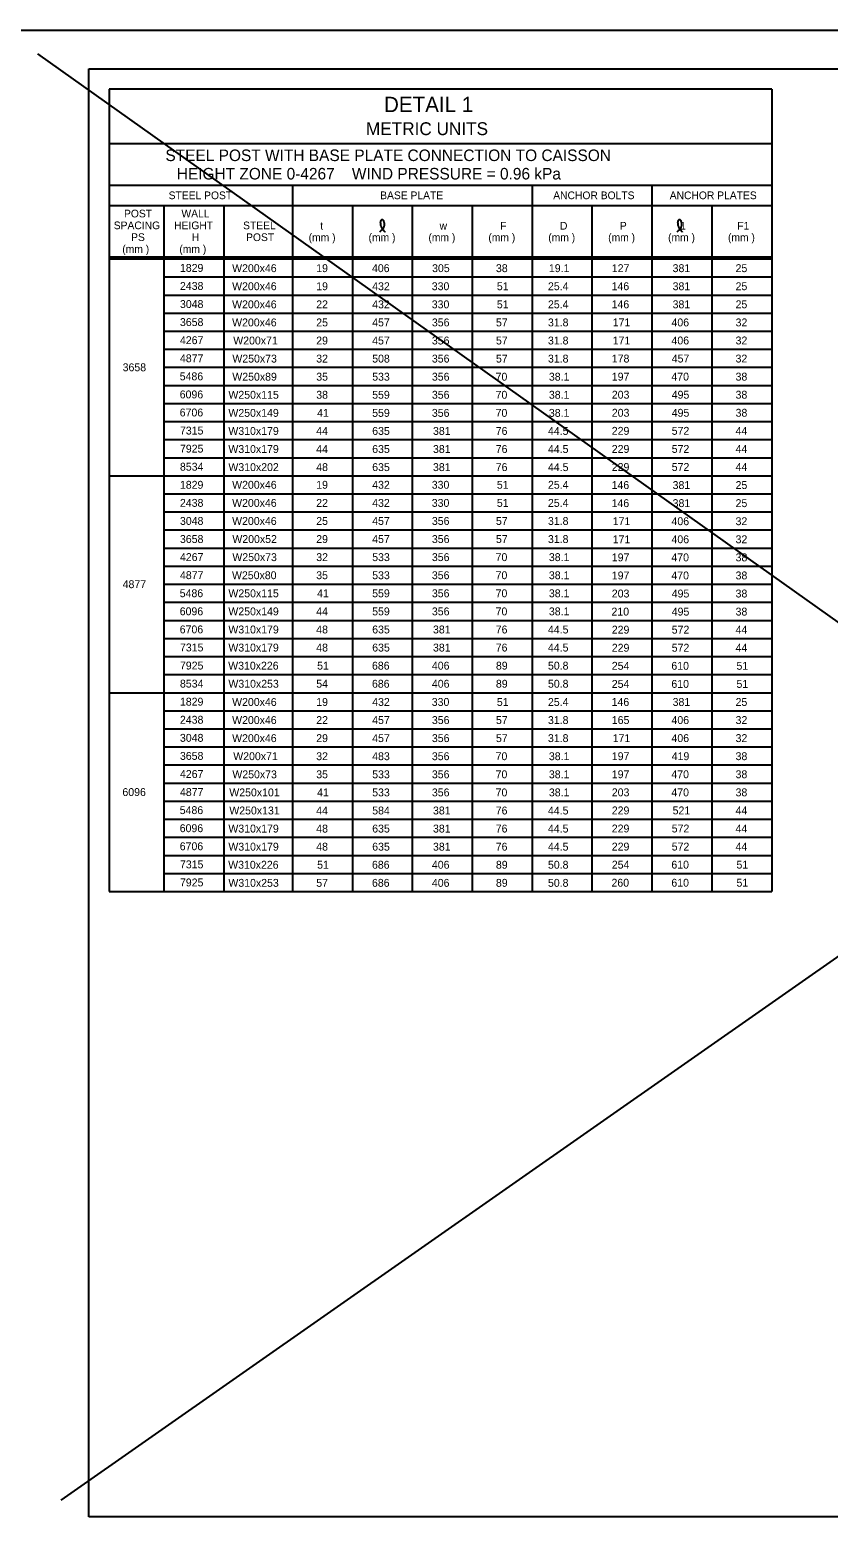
# Model space of a CAD drawing. Extents: x 3475 to 6558, y -3780 to 1166.
# Drawn here: x 5460 to 5772, y -610 to -22 of the extents above; entities that cross this region are included whole.
import ezdxf

# ---------------------------------------------------------------- set-up
doc = ezdxf.new("R2010")
doc.units = 0
for name, color, linetype in [('1', 7, 'Continuous'), ('2', 7, 'Continuous'), ('PLT-BNDY', 7, 'Continuous')]:
    doc.layers.add(name, color=color, linetype=linetype)

msp = doc.modelspace()

# ---------------------------------------------------------------- linework, layer by layer
at = {"layer": '1'}
for p, q in [((5463.42, -31.57), (6267.74, -602.77)), ((6267.74, -38.38), (5472.5, -594.82)), ((5491.33, -45.3), (5491.33, -357.79)), ((5749.34, -45.3), (5491.33, -45.3)), ((5749.34, -45.3), (5749.34, -357.79)), ((5749.34, -66.64), (5491.33, -66.64)), ((5491.33, -82.64), (5749.34, -82.64)), ((5562.67, -82.64), (5562.67, -357.79)), ((5656, -82.64), (5656, -357.79)), ((5702.67, -82.64), (5702.67, -357.79)), ((5491.33, -90.64), (5749.34, -90.64)), ((5512.67, -357.79), (5512.67, -90.64)), ((5536, -90.64), (5536, -357.79)), ((5586, -90.64), (5586, -357.79)), ((5609.34, -90.64), (5609.34, -357.79)), ((5632.67, -90.64), (5632.67, -357.79)), ((5679.34, -90.64), (5679.34, -357.79)), ((5726, -90.64), (5726, -357.79)), ((5491.33, -110.64), (5749.34, -110.64)), ((5491.33, -111.39), (5749.34, -111.39)), ((5512.67, -118.43), (5749.34, -118.43)), ((5512.67, -125.47), (5749.34, -125.47)), ((5512.67, -132.51), (5749.34, -132.51)), ((5512.67, -139.55), (5749.34, -139.55)), ((5512.67, -146.59), (5749.34, -146.59)), ((5512.67, -153.63), (5749.34, -153.63)), ((5512.67, -160.67), (5749.34, -160.67)), ((5512.67, -167.71), (5749.34, -167.71)), ((5512.67, -174.75), (5749.34, -174.75)), ((5512.67, -181.79), (5749.34, -181.79)), ((5512.67, -188.83), (5749.34, -188.83)), ((5491.33, -195.87), (5749.34, -195.87)), ((5512.67, -202.91), (5749.34, -202.91)), ((5512.67, -209.95), (5749.34, -209.95)), ((5512.67, -216.99), (5749.34, -216.99)), ((5512.67, -224.03), (5749.34, -224.03)), ((5512.67, -231.07), (5749.34, -231.07)), ((5512.67, -238.11), (5749.34, -238.11)), ((5512.67, -245.15), (5749.34, -245.15)), ((5512.67, -252.19), (5749.34, -252.19)), ((5512.67, -259.23), (5749.34, -259.23)), ((5512.67, -266.27), (5749.34, -266.27)), ((5512.67, -273.31), (5749.34, -273.31)), ((5491.33, -280.35), (5749.34, -280.35)), ((5512.67, -287.39), (5749.34, -287.39)), ((5512.67, -294.43), (5749.34, -294.43)), ((5512.67, -301.47), (5749.34, -301.47)), ((5512.67, -308.51), (5749.34, -308.51)), ((5512.67, -315.55), (5749.34, -315.55)), ((5512.67, -322.59), (5749.34, -322.59)), ((5512.67, -329.63), (5749.34, -329.63)), ((5512.67, -336.67), (5749.34, -336.67)), ((5512.67, -343.71), (5749.34, -343.71)), ((5512.67, -350.75), (5749.34, -350.75)), ((5491.33, -357.79), (5749.34, -357.79))]:
    msp.add_line(p, q, dxfattribs=at)
for points in [[(5596.73, -100.81), (5596.93, -100.64), (5597.05, -100.51), (5597.26, -100.31), (5597.41, -100.14), (5597.69, -99.94), (5597.89, -99.68), (5598.07, -99.49), (5598.19, -99.26), (5598.3, -99), (5598.37, -98.77), (5598.46, -98.54), (5598.48, -98.35), (5598.52, -98.1), (5598.53, -97.88), (5598.52, -97.63), (5598.47, -97.38), (5598.42, -97.14), (5598.36, -96.91), (5598.27, -96.68), (5598.2, -96.54), (5598.11, -96.44), (5598.01, -96.35), (5597.91, -96.26), (5597.8, -96.2), (5597.72, -96.18), (5597.55, -96.18), (5597.45, -96.2), (5597.31, -96.26), (5597.21, -96.34), (5597.15, -96.42), (5597.09, -96.54), (5597.01, -96.66), (5596.98, -96.8), (5596.94, -96.91), (5596.91, -97.15), (5596.88, -97.32), (5596.91, -97.51), (5596.91, -97.71), (5596.94, -97.98), (5596.97, -98.22), (5597, -98.38), (5597.08, -98.6), (5597.17, -98.83), (5597.27, -99.03), (5597.37, -99.22), (5597.49, -99.45), (5597.68, -99.63), (5597.8, -99.84), (5597.94, -100), (5598.05, -100.18), (5598.19, -100.35), (5598.32, -100.52), (5598.43, -100.63), (5598.54, -100.76), (5598.65, -100.93)], [(5712.53, -100.81), (5712.74, -100.64), (5712.86, -100.51), (5713.07, -100.31), (5713.22, -100.14), (5713.5, -99.94), (5713.7, -99.68), (5713.88, -99.49), (5714, -99.26), (5714.11, -99), (5714.18, -98.77), (5714.27, -98.54), (5714.29, -98.35), (5714.33, -98.1), (5714.34, -97.88), (5714.33, -97.63), (5714.28, -97.38), (5714.23, -97.14), (5714.17, -96.91), (5714.08, -96.68), (5714.01, -96.54), (5713.91, -96.44), (5713.82, -96.35), (5713.72, -96.26), (5713.61, -96.2), (5713.53, -96.18), (5713.36, -96.18), (5713.26, -96.2), (5713.11, -96.26), (5713.02, -96.34), (5712.96, -96.42), (5712.89, -96.54), (5712.82, -96.66), (5712.79, -96.8), (5712.75, -96.91), (5712.71, -97.15), (5712.69, -97.32), (5712.71, -97.51), (5712.71, -97.71), (5712.75, -97.98), (5712.77, -98.22), (5712.81, -98.38), (5712.89, -98.6), (5712.98, -98.83), (5713.08, -99.03), (5713.17, -99.22), (5713.29, -99.45), (5713.49, -99.63), (5713.61, -99.84), (5713.75, -100), (5713.85, -100.18), (5714, -100.35), (5714.13, -100.52), (5714.24, -100.63), (5714.35, -100.76), (5714.46, -100.93)]]:
    msp.add_spline(points, degree=3, dxfattribs=at)
at = {"layer": '2'}
for p, q in [((5483.34, -601.31), (5483.34, -37.31)), ((5483.34, -37.31), (6269.34, -37.31)), ((6269.34, -601.31), (5483.34, -601.31))]:
    msp.add_line(p, q, dxfattribs=at)
at = {"layer": 'PLT-BNDY'}
msp.add_lwpolyline([(5443.34, -22.31), (6284.34, -22.31), (6284.34, -616.31), (5443.34, -616.31)], close=True, dxfattribs=at)

# ---------------------------------------------------------------- texts
at = {"layer": '1'}
for s, height, p in [('DETAIL 1', 6, (5598.32, -54.25)), ('METRIC UNITS', 5.0001, (5591.3, -63.19)), ('STEEL POST WITH BASE PLATE CONNECTION TO CAISSON', 4.5001, (5513.19, -73.3)), ('HEIGHT ZONE 0-4267    WIND PRESSURE = 0.96 kPa', 4.5001, (5517.6, -80.47)), ('STEEL POST', 3, (5514.44, -88.14)), ('BASE PLATE', 3, (5596.84, -88.14)), ('ANCHOR BOLTS', 3, (5664.24, -88.14)), ('ANCHOR PLATES', 3, (5709.61, -88.14)), ('POST', 3, (5497.06, -95.24)), ('WALL', 3, (5519.42, -95.24)), ('SPACING', 3, (5493.06, -99.84)), ('HEIGHT', 3, (5516.59, -99.84)), ('STEEL', 3, (5543.44, -99.86)), ('t', 3, (5573.5, -100)), ('w', 3, (5619.98, -100)), ('F', 3, (5643.59, -100)), ('D', 3, (5666.87, -100)), ('P', 3, (5690.2, -100)), (' 1', 3, (5712.6, -100)), ('F1', 3, (5735.94, -100)), ('PS', 3, (5499.82, -104.44)), ('H', 3, (5523.47, -104.44)), ('POST', 3, (5544.61, -104.46)), ('(mm )', 3, (5568.98, -104.5)), ('(mm )', 3, (5592.31, -104.5)), ('(mm )', 3, (5615.64, -104.5)), ('(mm )', 3, (5638.98, -104.5)), ('(mm )', 3, (5662.31, -104.5)), ('(mm )', 3, (5685.64, -104.5)), ('(mm )', 3, (5708.98, -104.5)), ('(mm )', 3, (5732.31, -104.5)), ('(mm )', 3, (5496.39, -109.04)), ('(mm )', 3, (5518.62, -109.04)), ('1829', 3.07, (5518.84, -116.44)), ('W200x46', 3.07, (5539.17, -116.55)), ('19', 3.07, (5571.92, -116.55)), ('406', 3.07, (5593.64, -116.55)), ('305', 3.07, (5617.06, -116.55)), ('38', 3.07, (5641.93, -116.55)), ('19.1', 3.07, (5662.55, -116.55)), ('127', 3.07, (5687.06, -116.55)), ('381', 3.07, (5710.75, -116.55)), ('25', 3.07, (5735.27, -116.55)), ('2438', 3.07, (5518.85, -123.48)), ('W200x46', 3.07, (5539.17, -123.59)), ('19', 3.07, (5571.92, -123.59)), ('432', 3.07, (5593.73, -123.59)), ('330', 3.07, (5616.93, -123.59)), ('51', 3.07, (5642.28, -123.59)), ('25.4', 3.07, (5662.19, -123.59)), ('146', 3.07, (5686.98, -123.59)), ('381', 3.07, (5710.75, -123.59)), ('25', 3.07, (5735.27, -123.59)), ('3048', 3.07, (5518.85, -130.52)), ('W200x46', 3.07, (5539.17, -130.64)), ('22', 3.07, (5571.93, -130.64)), ('432', 3.07, (5593.73, -130.64)), ('330', 3.07, (5616.93, -130.64)), ('51', 3.07, (5642.28, -130.64)), ('25.4', 3.07, (5662.19, -130.64)), ('146', 3.07, (5686.98, -130.63)), ('381', 3.07, (5710.75, -130.63)), ('25', 3.07, (5735.27, -130.63)), ('3658', 3.07, (5518.85, -137.56)), ('W200x46', 3.07, (5539.17, -137.68)), ('25', 3.07, (5571.93, -137.68)), ('457', 3.07, (5593.73, -137.68)), ('356', 3.07, (5616.98, -137.68)), ('57', 3.07, (5641.93, -137.68)), ('31.8', 3.07, (5662.19, -137.68)), ('171', 3.07, (5687.41, -137.67)), ('406', 3.07, (5710.31, -137.67)), ('32', 3.07, (5735.27, -137.67)), ('4267', 3.07, (5518.85, -144.6)), ('W200x71', 3.07, (5539.61, -144.73)), ('29', 3.07, (5571.92, -144.73)), ('457', 3.07, (5593.73, -144.73)), ('356', 3.07, (5616.98, -144.73)), ('57', 3.07, (5641.93, -144.73)), ('31.8', 3.07, (5662.19, -144.73)), ('171', 3.07, (5687.41, -144.71)), ('406', 3.07, (5710.31, -144.71)), ('32', 3.07, (5735.27, -144.71)), ('3658', 3.07, (5496.53, -155.16)), ('4877', 3.07, (5518.85, -151.64)), ('W250x73', 3.07, (5539.26, -151.77)), ('32', 3.07, (5571.93, -151.77)), ('508', 3.07, (5593.73, -151.77)), ('356', 3.07, (5616.98, -151.77)), ('57', 3.07, (5641.93, -151.77)), ('31.8', 3.07, (5662.19, -151.77)), ('178', 3.07, (5687.06, -151.75)), ('457', 3.07, (5710.4, -151.75)), ('32', 3.07, (5735.27, -151.75)), ('5486', 3.07, (5518.76, -158.68)), ('W250x89', 3.07, (5539.24, -158.82)), ('35', 3.07, (5571.93, -158.82)), ('533', 3.07, (5593.73, -158.82)), ('356', 3.07, (5616.98, -158.82)), ('70', 3.07, (5641.8, -158.82)), ('38.1', 3.07, (5662.55, -158.82)), ('197', 3.07, (5687.06, -158.79)), ('470', 3.07, (5710.26, -158.79)), ('38', 3.07, (5735.27, -158.79)), ('6096', 3.07, (5518.76, -165.72)), ('W250x115', 3.07, (5537.72, -165.86)), ('38', 3.07, (5571.93, -165.86)), ('559', 3.07, (5593.72, -165.86)), ('356', 3.07, (5616.98, -165.86)), ('70', 3.07, (5641.8, -165.86)), ('38.1', 3.07, (5662.55, -165.86)), ('203', 3.07, (5687.06, -165.83)), ('495', 3.07, (5710.4, -165.83)), ('38', 3.07, (5735.27, -165.83)), ('6706', 3.07, (5518.76, -172.76)), ('W250x149', 3.07, (5537.71, -172.91)), ('41', 3.07, (5572.28, -172.91)), ('559', 3.07, (5593.72, -172.91)), ('356', 3.07, (5616.98, -172.91)), ('70', 3.07, (5641.8, -172.91)), ('38.1', 3.07, (5662.55, -172.91)), ('203', 3.07, (5687.06, -172.87)), ('495', 3.07, (5710.4, -172.87)), ('38', 3.07, (5735.27, -172.87)), ('7315', 3.07, (5518.85, -179.8)), ('W310x179', 3.07, (5537.71, -179.95)), ('44', 3.07, (5571.93, -179.95)), ('635', 3.07, (5593.73, -179.95)), ('381', 3.07, (5617.41, -179.95)), ('76', 3.07, (5641.85, -179.95)), ('44.5', 3.07, (5662.19, -179.95)), ('229', 3.07, (5687.05, -179.91)), ('572', 3.07, (5710.4, -179.91)), ('44', 3.07, (5735.27, -179.91)), ('7925', 3.07, (5518.85, -186.84)), ('W310x179', 3.07, (5537.71, -186.99)), ('44', 3.07, (5571.93, -186.99)), ('635', 3.07, (5593.73, -186.99)), ('381', 3.07, (5617.41, -186.99)), ('76', 3.07, (5641.85, -186.99)), ('44.5', 3.07, (5662.19, -186.99)), ('229', 3.07, (5687.05, -186.95)), ('572', 3.07, (5710.4, -186.95)), ('44', 3.07, (5735.27, -186.95)), ('8534', 3.07, (5518.85, -193.88)), ('W310x202', 3.07, (5537.72, -194.04)), ('48', 3.07, (5571.93, -194.04)), ('635', 3.07, (5593.73, -194.04)), ('381', 3.07, (5617.41, -194.04)), ('76', 3.07, (5641.85, -194.04)), ('44.5', 3.07, (5662.19, -194.04)), ('229', 3.07, (5687.05, -193.99)), ('572', 3.07, (5710.4, -193.99)), ('44', 3.07, (5735.27, -193.99)), ('1829', 3.07, (5518.84, -200.92)), ('W200x46', 3.07, (5539.17, -200.92)), ('19', 3.07, (5571.92, -200.92)), ('432', 3.07, (5593.73, -200.92)), ('330', 3.07, (5616.93, -200.92)), ('51', 3.07, (5642.28, -200.92)), ('25.4', 3.07, (5662.19, -200.92)), ('146', 3.07, (5686.98, -201.03)), ('381', 3.07, (5710.75, -201.03)), ('25', 3.07, (5735.27, -201.03)), ('2438', 3.07, (5518.85, -207.96)), ('W200x46', 3.07, (5539.17, -207.97)), ('22', 3.07, (5571.93, -207.97)), ('432', 3.07, (5593.73, -207.97)), ('330', 3.07, (5616.93, -207.97)), ('51', 3.07, (5642.28, -207.97)), ('25.4', 3.07, (5662.19, -207.97)), ('146', 3.07, (5686.98, -208.07)), ('381', 3.07, (5710.75, -208.07)), ('25', 3.07, (5735.27, -208.07)), ('3048', 3.07, (5518.85, -215)), ('W200x46', 3.07, (5539.17, -215.01)), ('25', 3.07, (5571.93, -215.01)), ('457', 3.07, (5593.73, -215.01)), ('356', 3.07, (5616.98, -215.01)), ('57', 3.07, (5641.93, -215.01)), ('31.8', 3.07, (5662.19, -215.01)), ('171', 3.07, (5687.41, -215.11)), ('406', 3.07, (5710.31, -215.11)), ('32', 3.07, (5735.27, -215.11)), ('3658', 3.07, (5518.85, -222.04)), ('W200x52', 3.07, (5539.26, -222.06)), ('29', 3.07, (5571.92, -222.06)), ('457', 3.07, (5593.73, -222.06)), ('356', 3.07, (5616.98, -222.06)), ('57', 3.07, (5641.93, -222.06)), ('31.8', 3.07, (5662.19, -222.06)), ('171', 3.07, (5687.41, -222.15)), ('406', 3.07, (5710.31, -222.15)), ('32', 3.07, (5735.27, -222.15)), ('4267', 3.07, (5518.85, -229.08)), ('W250x73', 3.07, (5539.26, -229.1)), ('32', 3.07, (5571.93, -229.1)), ('533', 3.07, (5593.73, -229.1)), ('356', 3.07, (5616.98, -229.1)), ('70', 3.07, (5641.8, -229.1)), ('38.1', 3.07, (5662.55, -229.1)), ('197', 3.07, (5687.06, -229.19)), ('470', 3.07, (5710.26, -229.19)), ('38', 3.07, (5735.27, -229.19)), ('4877', 3.07, (5518.85, -236.12)), ('W250x80', 3.07, (5539.12, -236.15)), ('35', 3.07, (5571.93, -236.15)), ('533', 3.07, (5593.73, -236.15)), ('356', 3.07, (5616.98, -236.15)), ('70', 3.07, (5641.8, -236.15)), ('38.1', 3.07, (5662.55, -236.15)), ('197', 3.07, (5687.06, -236.23)), ('470', 3.07, (5710.26, -236.23)), ('38', 3.07, (5735.27, -236.23)), ('4877', 3.07, (5496.53, -239.64)), ('5486', 3.07, (5518.76, -243.16)), ('W250x115', 3.07, (5537.72, -243.19)), ('41', 3.07, (5572.28, -243.19)), ('559', 3.07, (5593.72, -243.19)), ('356', 3.07, (5616.98, -243.19)), ('70', 3.07, (5641.8, -243.19)), ('38.1', 3.07, (5662.55, -243.19)), ('203', 3.07, (5687.06, -243.27)), ('495', 3.07, (5710.4, -243.27)), ('38', 3.07, (5735.27, -243.27)), ('6096', 3.07, (5518.76, -250.2)), ('W250x149', 3.07, (5537.71, -250.23)), ('44', 3.07, (5571.93, -250.23)), ('559', 3.07, (5593.72, -250.23)), ('356', 3.07, (5616.98, -250.23)), ('70', 3.07, (5641.8, -250.23)), ('38.1', 3.07, (5662.55, -250.23)), ('210', 3.07, (5686.93, -250.31)), ('495', 3.07, (5710.4, -250.31)), ('38', 3.07, (5735.27, -250.31)), ('6706', 3.07, (5518.76, -257.24)), ('W310x179', 3.07, (5537.71, -257.28)), ('48', 3.07, (5571.93, -257.28)), ('635', 3.07, (5593.73, -257.28)), ('381', 3.07, (5617.41, -257.28)), ('76', 3.07, (5641.85, -257.28)), ('44.5', 3.07, (5662.19, -257.28)), ('229', 3.07, (5687.05, -257.35)), ('572', 3.07, (5710.4, -257.35)), ('44', 3.07, (5735.27, -257.35)), ('7315', 3.07, (5518.85, -264.28)), ('W310x179', 3.07, (5537.71, -264.32)), ('48', 3.07, (5571.93, -264.32)), ('635', 3.07, (5593.73, -264.32)), ('381', 3.07, (5617.41, -264.32)), ('76', 3.07, (5641.85, -264.32)), ('44.5', 3.07, (5662.19, -264.32)), ('229', 3.07, (5687.05, -264.39)), ('572', 3.07, (5710.4, -264.39)), ('44', 3.07, (5735.27, -264.39)), ('7925', 3.07, (5518.85, -271.32)), ('W310x226', 3.07, (5537.64, -271.37)), ('51', 3.07, (5572.28, -271.37)), ('686', 3.07, (5593.64, -271.37)), ('406', 3.07, (5616.98, -271.37)), ('89', 3.07, (5641.92, -271.37)), ('50.8', 3.07, (5662.19, -271.37)), ('254', 3.07, (5687.06, -271.43)), ('610', 3.07, (5710.26, -271.43)), ('51', 3.07, (5735.62, -271.43)), ('8534', 3.07, (5518.85, -278.36)), ('W310x253', 3.07, (5537.72, -278.41)), ('54', 3.07, (5571.93, -278.41)), ('686', 3.07, (5593.64, -278.41)), ('406', 3.07, (5616.98, -278.41)), ('89', 3.07, (5641.92, -278.41)), ('50.8', 3.07, (5662.19, -278.41)), ('254', 3.07, (5687.06, -278.47)), ('610', 3.07, (5710.26, -278.47)), ('51', 3.07, (5735.62, -278.47)), ('1829', 3.07, (5518.84, -285.4)), ('W200x46', 3.07, (5539.17, -285.51)), ('19', 3.07, (5571.92, -285.51)), ('432', 3.07, (5593.73, -285.51)), ('330', 3.07, (5616.93, -285.51)), ('51', 3.07, (5642.28, -285.51)), ('25.4', 3.07, (5662.19, -285.51)), ('146', 3.07, (5686.98, -285.51)), ('381', 3.07, (5710.75, -285.51)), ('25', 3.07, (5735.27, -285.51)), ('2438', 3.07, (5518.85, -292.44)), ('W200x46', 3.07, (5539.17, -292.56)), ('22', 3.07, (5571.93, -292.56)), ('457', 3.07, (5593.73, -292.56)), ('356', 3.07, (5616.98, -292.56)), ('57', 3.07, (5641.93, -292.56)), ('31.8', 3.07, (5662.19, -292.56)), ('165', 3.07, (5687.06, -292.55)), ('406', 3.07, (5710.31, -292.55)), ('32', 3.07, (5735.27, -292.55)), ('3048', 3.07, (5518.85, -299.48)), ('W200x46', 3.07, (5539.17, -299.6)), ('29', 3.07, (5571.92, -299.6)), ('457', 3.07, (5593.73, -299.6)), ('356', 3.07, (5616.98, -299.6)), ('57', 3.07, (5641.93, -299.6)), ('31.8', 3.07, (5662.19, -299.6)), ('171', 3.07, (5687.41, -299.59)), ('406', 3.07, (5710.31, -299.59)), ('32', 3.07, (5735.27, -299.59)), ('3658', 3.07, (5518.85, -306.52)), ('W200x71', 3.07, (5539.61, -306.64)), ('32', 3.07, (5571.93, -306.64)), ('483', 3.07, (5593.73, -306.64)), ('356', 3.07, (5616.98, -306.64)), ('70', 3.07, (5641.8, -306.64)), ('38.1', 3.07, (5662.55, -306.64)), ('197', 3.07, (5687.06, -306.63)), ('419', 3.07, (5710.39, -306.63)), ('38', 3.07, (5735.27, -306.63)), ('4267', 3.07, (5518.85, -313.56)), ('W250x73', 3.07, (5539.26, -313.69)), ('35', 3.07, (5571.93, -313.69)), ('533', 3.07, (5593.73, -313.69)), ('356', 3.07, (5616.98, -313.69)), ('70', 3.07, (5641.8, -313.69)), ('38.1', 3.07, (5662.55, -313.69)), ('197', 3.07, (5687.06, -313.67)), ('470', 3.07, (5710.26, -313.67)), ('38', 3.07, (5735.27, -313.67)), ('6096', 3.07, (5496.44, -320.6)), ('4877', 3.07, (5518.85, -320.6)), ('W250x101', 3.07, (5538.07, -320.73)), ('41', 3.07, (5572.28, -320.73)), ('533', 3.07, (5593.73, -320.73)), ('356', 3.07, (5616.98, -320.73)), ('70', 3.07, (5641.8, -320.73)), ('38.1', 3.07, (5662.55, -320.73)), ('203', 3.07, (5687.06, -320.71)), ('470', 3.07, (5710.26, -320.71)), ('38', 3.07, (5735.27, -320.71)), ('5486', 3.07, (5518.76, -327.64)), ('W250x131', 3.07, (5538.07, -327.78)), ('44', 3.07, (5571.93, -327.78)), ('584', 3.07, (5593.73, -327.78)), ('381', 3.07, (5617.41, -327.78)), ('76', 3.07, (5641.85, -327.78)), ('44.5', 3.07, (5662.19, -327.78)), ('229', 3.07, (5687.05, -327.75)), ('521', 3.07, (5710.75, -327.75)), ('44', 3.07, (5735.27, -327.75)), ('6096', 3.07, (5518.76, -334.68)), ('W310x179', 3.07, (5537.71, -334.82)), ('48', 3.07, (5571.93, -334.82)), ('635', 3.07, (5593.73, -334.82)), ('381', 3.07, (5617.41, -334.82)), ('76', 3.07, (5641.85, -334.82)), ('44.5', 3.07, (5662.19, -334.82)), ('229', 3.07, (5687.05, -334.79)), ('572', 3.07, (5710.4, -334.79)), ('44', 3.07, (5735.27, -334.79)), ('6706', 3.07, (5518.76, -341.72)), ('W310x179', 3.07, (5537.71, -341.87)), ('48', 3.07, (5571.93, -341.87)), ('635', 3.07, (5593.73, -341.87)), ('381', 3.07, (5617.41, -341.87)), ('76', 3.07, (5641.85, -341.87)), ('44.5', 3.07, (5662.19, -341.87)), ('229', 3.07, (5687.05, -341.83)), ('572', 3.07, (5710.4, -341.83)), ('44', 3.07, (5735.27, -341.83)), ('7315', 3.07, (5518.85, -348.76)), ('W310x226', 3.07, (5537.64, -348.91)), ('51', 3.07, (5572.28, -348.91)), ('686', 3.07, (5593.64, -348.91)), ('406', 3.07, (5616.98, -348.91)), ('89', 3.07, (5641.92, -348.91)), ('50.8', 3.07, (5662.19, -348.91)), ('254', 3.07, (5687.06, -348.87)), ('610', 3.07, (5710.26, -348.87)), ('51', 3.07, (5735.62, -348.87)), ('7925', 3.07, (5518.85, -355.8)), ('W310x253', 3.07, (5537.72, -355.96)), ('57', 3.07, (5571.93, -355.96)), ('686', 3.07, (5593.64, -355.96)), ('406', 3.07, (5616.98, -355.96)), ('89', 3.07, (5641.92, -355.96)), ('50.8', 3.07, (5662.19, -355.96)), ('260', 3.07, (5686.93, -355.91)), ('610', 3.07, (5710.26, -355.91)), ('51', 3.07, (5735.62, -355.91))]:
    msp.add_text(s, height=height, dxfattribs=at).set_placement(p)

doc.saveas('drawing.dxf')
